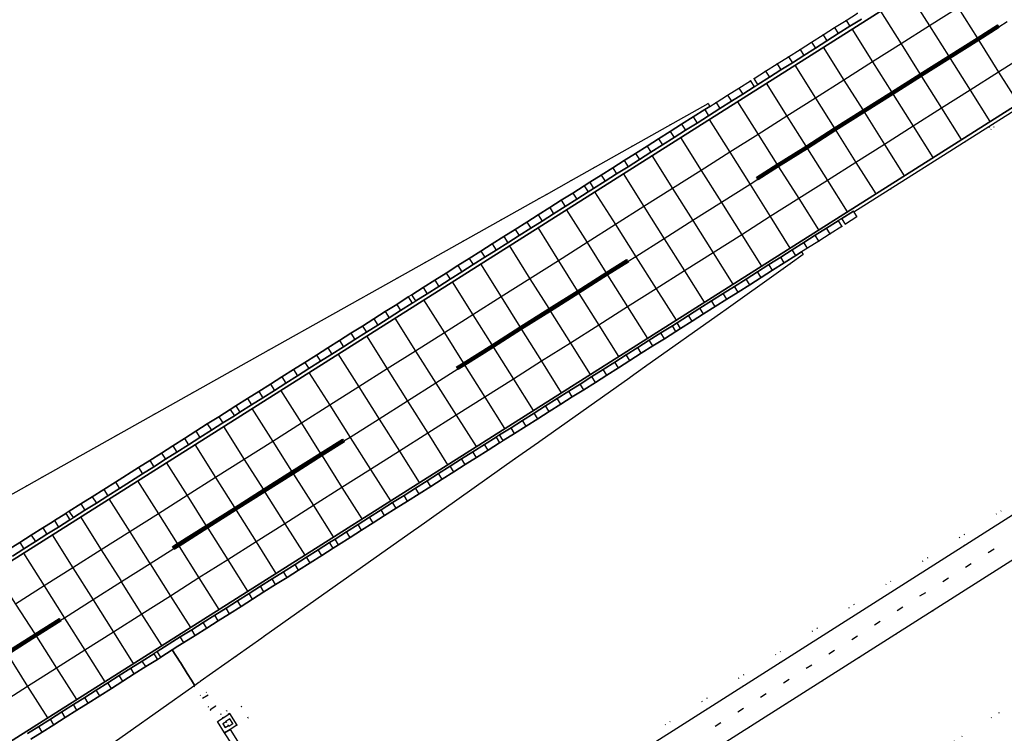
# Model space of a CAD drawing. Header units: metres. Extents: x 174791 to 179073, y 406431 to 409043.
# Tile 284 of 314: x 178246 to 178392, y 408057 to 408162. Entities that reach past the tile are written whole.
import ezdxf

# ---------------------------------------------------------------- set-up
doc = ezdxf.new("R2010")
doc.units = ezdxf.units.M
doc.linetypes.add('DOT', pattern=[6.35, 0, -6.35])
for name, color, linetype in [('terreindeelbegroeid', 254, 'DOT'), ('terreindeelonbegroeid', 254, 'DOT'), ('wegdeel_molgoot', 254, 'Continuous'), ('wegdeel_rijbaan', 254, 'Continuous'), ('wegdeel_start_landingsbaan', 254, 'Continuous'), ('wegdeel_voetpad', 254, 'Continuous'), ('weginrichtingselement_markering_vliegtuigverharding', 254, 'Continuous'), ('weginrichtingselement_voeg_vliegtuigverharding', 254, 'Continuous')]:
    doc.layers.add(name, color=color, linetype=linetype)

msp = doc.modelspace()

# ---------------------------------------------------------------- linework, layer by layer
at = {"layer": 'terreindeelbegroeid'}
for points in [[(178369.9, 408163.07, 0), (178368.192, 408161.991, 0), (178366.488, 408160.914, 0), (178364.793, 408159.844, 0), (178363.107, 408158.779, 0), (178361.396, 408157.698, 0), (178359.688, 408156.619, 0), (178357.985, 408155.543, 0), (178356.287, 408154.47, 0), (178354.581, 408153.393, 0), (178354.052, 408153.058, 0), (178352.354, 408151.986, 0), (178350.674, 408150.924, 0), (178348.961, 408149.842, 0), (178348.019, 408149.247, 0), (178347.791, 408149.678, 0), (178327.521, 408138.317, 0), (178323.85, 408136.257, 0), (178322.774, 408135.654, 0), (178301.783, 408123.876, 0), (178282.739, 408113.187, 0), (178249.259, 408094.429, 0), (178246.99, 408093.158, 0), (178232.092, 408084.811, 0)], [(178278.173, 408055.395, 0), (178277.075, 408057.089, 0), (178278.047, 408057.743, 0), (178279.748, 408058.827, 0), (178278.723, 408060.523, 0), (178276.991, 408059.477, 0), (178276.847, 408059.389, 0), (178276.538, 408059.917, 0), (178275.697, 408059.357, 0), (178274.954, 408060.534, 0), (178273.549, 408062.556, 0), (178272.517, 408064.088, 0), (178272.65, 408064.182, 0), (178281.759, 408070.632, 0), (178282, 408070.803, 0), (178297.468, 408081.756, 0), (178304.532, 408086.747, 0), (178304.617, 408086.807, 0), (178319.159, 408097.082, 0), (178322.668, 408099.567, 0), (178322.885, 408099.72, 0), (178336.194, 408109.143, 0), (178336.255, 408109.186, 0), (178338.378, 408110.689, 0), (178349.96, 408118.9, 0), (178350.097, 408118.997, 0), (178358.914, 408125.247, 0), (178359.952, 408125.983, 0), (178361.87, 408127.343, 0), (178361.623, 408127.743, 0), (178362.47, 408128.278, 0), (178364.172, 408129.354, 0), (178365.86, 408130.421, 0), (178367.571, 408131.502, 0), (178368.098, 408131.835, 0), (178369.812, 408132.919, 0), (178369.369, 408133.619, 0), (178389.345, 408146.249, 0), (178389.61, 408145.842, 0), (178390.105, 408146.165, 0), (178389.861, 408146.575, 0), (178415.405, 408162.725, 0)], [(178250.624, 408000, 0), (178255.16, 408003.628, 0), (178270.671, 408012.76, 0), (178500, 408158.686, 0)], [(178500, 408158.686, 0), (178270.671, 408012.76, 0), (178255.16, 408003.628, 0), (178250.624, 408000, 0)], [(178500, 408156.943, 0), (178312.575, 408037.864, 0), (178271.595, 408011.797, 0), (178257.69, 408002.814, 0)], [(178264.659, 408000, 0), (178315.698, 408033.184, 0), (178500, 408150.212, 0)], [(178407.17, 408069.945, 0), (178351.535, 408034.617, 0), (178350.392, 408033.892, 0), (178325.428, 408018.041, 0), (178317.633, 408012.972, 0), (178280.518, 407988.841, 0), (178275.467, 407985.557, 0), (178274.575, 407984.977, 0), (178272.775, 407983.771, 0), (178271.017, 407982.55, 0), (178270.621, 407982.265, 0), (178249.569, 407968.157, 0), (178246.736, 407952.407, 0), (178277.13, 407972.168, 0), (178277.134, 407972.161, 0), (178277.181, 407972.202, 0), (178277.945, 407972.752, 0), (178279.538, 407973.858, 0), (178281.186, 407974.962, 0), (178331.915, 408007.945, 0), (178356.825, 408023.762, 0), (178423.579, 408066.149, 0)], [(178423.579, 408066.149, 0), (178356.825, 408023.762, 0), (178331.915, 408007.945, 0), (178281.186, 407974.962, 0), (178279.538, 407973.858, 0), (178277.945, 407972.752, 0), (178277.181, 407972.202, 0), (178277.134, 407972.161, 0), (178277.13, 407972.168, 0), (178246.736, 407952.407, 0), (178249.569, 407968.157, 0), (178270.621, 407982.265, 0), (178271.017, 407982.55, 0), (178272.775, 407983.771, 0), (178274.575, 407984.977, 0), (178275.467, 407985.557, 0), (178280.518, 407988.841, 0), (178317.633, 408012.972, 0), (178325.428, 408018.041, 0), (178350.392, 408033.892, 0), (178351.535, 408034.617, 0), (178407.17, 408069.945, 0)], [(178257.041, 408053.157, 0), (178271.712, 408063.529, 0), (178272.625, 408062.204, 0), (178273.785, 408060.521, 0), (178274.112, 408060.002, 0), (178275.187, 408058.3, 0), (178276.242, 408056.594, 0), (178277.34, 408054.866, 0)]]:
    msp.add_polyline3d(points, dxfattribs=at)
at = {"layer": 'terreindeelonbegroeid'}
for points in [[(178355.153, 408152.505, 0), (178354.624, 408152.171, 0), (178354.052, 408153.058, 0), (178354.581, 408153.393, 0)], [(178368.098, 408131.835, 0), (178367.571, 408131.502, 0), (178367.037, 408132.348, 0), (178367.564, 408132.681, 0)], [(178304.53, 408120.489, 0), (178304.019, 408120.165, 0), (178303.43, 408121.079, 0), (178303.942, 408121.402, 0)], [(178317.467, 408099.829, 0), (178316.94, 408099.495, 0), (178316.409, 408100.336, 0), (178316.936, 408100.669, 0)], [(178253.874, 408088.452, 0), (178253.357, 408088.125, 0), (178252.752, 408089.065, 0), (178253.269, 408089.391, 0)], [(178266.803, 408067.801, 0), (178266.294, 408067.479, 0), (178265.766, 408068.315, 0), (178266.275, 408068.636, 0)], [(178276.847, 408059.389, 0), (178276.011, 408058.839, 0), (178275.697, 408059.357, 0), (178276.538, 408059.917, 0)], [(178279.748, 408058.827, 0), (178278.047, 408057.743, 0), (178276.991, 408059.477, 0), (178278.723, 408060.523, 0)], [(178276.81, 408057.712, 0), (178276.304, 408057.392, 0), (178275.968, 408057.924, 0), (178276.474, 408058.244, 0)], [(178277.449, 408057.984, 0), (178276.869, 408057.618, 0), (178276.81, 408057.712, 0), (178276.474, 408058.244, 0), (178276.438, 408058.301, 0), (178277.017, 408058.667, 0)]]:
    msp.add_polyline3d(points, close=True, dxfattribs=at)
at = {"layer": 'wegdeel_molgoot'}
for points in [[(178418.189, 408191.761, 0), (178203.337, 408055.934, 0)], [(178215.358, 408036.886, 0), (178414.865, 408163.071, 0)], [(178244.875, 408082.76, 0), (178246.56, 408083.826, 0), (178248.248, 408084.893, 0), (178249.958, 408085.975, 0), (178251.663, 408087.053, 0), (178253.357, 408088.125, 0), (178253.874, 408088.452, 0), (178255.588, 408089.536, 0), (178257.27, 408090.6, 0), (178258.991, 408091.688, 0), (178260.68, 408092.756, 0), (178264.109, 408094.925, 0), (178265.776, 408095.979, 0), (178267.495, 408097.066, 0), (178269.178, 408098.131, 0), (178270.888, 408099.212, 0), (178272.578, 408100.281, 0), (178274.287, 408101.362, 0), (178275.99, 408102.439, 0), (178277.687, 408103.512, 0), (178278.513, 408104.034, 0), (178280.229, 408105.12, 0), (178281.906, 408106.18, 0), (178283.61, 408107.258, 0), (178285.323, 408108.341, 0), (178287.01, 408109.408, 0), (178288.703, 408110.479, 0), (178290.413, 408111.56, 0), (178292.125, 408112.644, 0), (178293.821, 408113.716, 0), (178295.517, 408114.789, 0), (178297.218, 408115.864, 0), (178298.897, 408116.926, 0), (178300.613, 408118.011, 0), (178302.295, 408119.075, 0), (178304.019, 408120.165, 0), (178304.53, 408120.489, 0), (178306.234, 408121.566, 0), (178307.938, 408122.644, 0), (178309.625, 408123.711, 0), (178311.347, 408124.8, 0), (178313.042, 408125.872, 0), (178314.75, 408126.952, 0), (178316.425, 408128.011, 0), (178318.155, 408129.106, 0), (178319.836, 408130.169, 0), (178321.548, 408131.251, 0), (178323.226, 408132.313, 0), (178324.926, 408133.388, 0), (178326.641, 408134.473, 0), (178328.342, 408135.548, 0), (178330.035, 408136.619, 0), (178330.853, 408137.136, 0), (178332.562, 408138.218, 0), (178334.253, 408139.287, 0), (178335.936, 408140.351, 0), (178337.631, 408141.423, 0), (178339.336, 408142.502, 0), (178341.032, 408143.574, 0), (178342.75, 408144.661, 0), (178344.444, 408145.732, 0), (178346.145, 408146.808, 0), (178347.861, 408147.893, 0), (178349.535, 408148.952, 0), (178351.247, 408150.035, 0), (178352.927, 408151.097, 0), (178354.624, 408152.171, 0), (178355.153, 408152.505, 0), (178356.859, 408153.584, 0), (178358.555, 408154.657, 0), (178360.258, 408155.734, 0), (178361.966, 408156.814, 0), (178363.676, 408157.895, 0), (178365.361, 408158.961, 0), (178367.056, 408160.033, 0), (178368.76, 408161.11, 0), (178370.467, 408162.19, 0)], [(178415.405, 408162.725, 0), (178389.861, 408146.575, 0), (178389.345, 408146.249, 0), (178369.369, 408133.619, 0), (178369.278, 408133.764, 0), (178367.564, 408132.681, 0), (178367.037, 408132.348, 0), (178365.326, 408131.266, 0), (178363.638, 408130.198, 0), (178361.936, 408129.122, 0), (178360.222, 408128.038, 0), (178358.525, 408126.965, 0), (178356.793, 408125.871, 0), (178355.105, 408124.803, 0), (178353.404, 408123.728, 0), (178351.693, 408122.645, 0), (178350.006, 408121.579, 0), (178348.297, 408120.499, 0), (178346.575, 408119.409, 0), (178344.886, 408118.342, 0), (178343.189, 408117.269, 0), (178342.495, 408116.83, 0), (178340.789, 408115.751, 0), (178339.081, 408114.671, 0), (178337.372, 408113.59, 0), (178335.666, 408112.512, 0), (178333.976, 408111.444, 0), (178332.277, 408110.369, 0), (178330.574, 408109.292, 0), (178328.853, 408108.204, 0), (178327.155, 408107.13, 0), (178325.444, 408106.048, 0), (178323.742, 408104.972, 0), (178322.047, 408103.9, 0), (178320.324, 408102.811, 0), (178318.631, 408101.741, 0), (178316.936, 408100.669, 0), (178316.409, 408100.336, 0), (178314.697, 408099.253, 0), (178312.983, 408098.17, 0), (178311.322, 408097.119, 0), (178309.619, 408096.043, 0), (178307.898, 408094.954, 0), (178306.217, 408093.891, 0), (178304.502, 408092.807, 0), (178302.794, 408091.727, 0), (178301.105, 408090.659, 0), (178299.396, 408089.579, 0), (178297.695, 408088.503, 0), (178295.987, 408087.423, 0), (178294.298, 408086.355, 0), (178292.591, 408085.276, 0), (178291.782, 408084.765, 0), (178290.077, 408083.687, 0), (178288.359, 408082.6, 0), (178286.671, 408081.533, 0), (178284.956, 408080.448, 0), (178283.266, 408079.38, 0), (178281.544, 408078.291, 0), (178279.867, 408077.23, 0), (178278.144, 408076.141, 0), (178276.455, 408075.074, 0), (178274.776, 408074.012, 0), (178273.074, 408072.936, 0), (178271.376, 408071.862, 0), (178269.684, 408070.792, 0), (178266.275, 408068.636, 0), (178265.766, 408068.315, 0), (178264.058, 408067.234, 0), (178262.356, 408066.159, 0), (178260.635, 408065.07, 0), (178258.963, 408064.013, 0), (178257.254, 408062.932, 0), (178255.551, 408061.856, 0), (178253.862, 408060.788, 0), (178252.14, 408059.699, 0), (178250.464, 408058.639, 0), (178248.743, 408057.552, 0), (178247.066, 408056.491, 0)]]:
    msp.add_polyline3d(points, dxfattribs=at)
at = {"layer": 'wegdeel_rijbaan'}
for points in [[(178370.467, 408162.19, 0), (178368.76, 408161.11, 0), (178367.056, 408160.033, 0), (178365.361, 408158.961, 0), (178363.676, 408157.895, 0), (178361.966, 408156.814, 0), (178360.258, 408155.734, 0), (178358.555, 408154.657, 0), (178356.859, 408153.584, 0), (178355.153, 408152.505, 0), (178354.581, 408153.393, 0), (178356.287, 408154.47, 0), (178357.985, 408155.543, 0), (178359.688, 408156.619, 0), (178361.396, 408157.698, 0), (178363.107, 408158.779, 0), (178364.793, 408159.844, 0), (178366.488, 408160.914, 0), (178368.192, 408161.991, 0), (178369.9, 408163.07, 0)], [(178257.69, 408002.814, 0), (178271.595, 408011.797, 0), (178312.575, 408037.864, 0), (178500, 408156.943, 0)], [(178500, 408150.212, 0), (178315.698, 408033.184, 0), (178264.659, 408000, 0)], [(178244.267, 408083.704, 0), (178245.952, 408084.769, 0), (178247.64, 408085.836, 0), (178249.351, 408086.917, 0), (178250.742, 408087.795, 0), (178251.057, 408087.994, 0), (178252.752, 408089.065, 0), (178253.357, 408088.125, 0), (178251.663, 408087.053, 0), (178249.958, 408085.975, 0), (178248.248, 408084.893, 0), (178246.56, 408083.826, 0), (178244.875, 408082.76, 0)], [(178247.066, 408056.491, 0), (178248.743, 408057.552, 0), (178250.464, 408058.639, 0), (178252.14, 408059.699, 0), (178253.862, 408060.788, 0), (178255.551, 408061.856, 0), (178257.254, 408062.932, 0), (178258.963, 408064.013, 0), (178260.635, 408065.07, 0), (178262.356, 408066.159, 0), (178264.058, 408067.234, 0), (178265.766, 408068.315, 0), (178266.294, 408067.479, 0), (178264.586, 408066.399, 0), (178262.885, 408065.323, 0), (178261.163, 408064.235, 0), (178259.491, 408063.178, 0), (178257.781, 408062.097, 0), (178256.078, 408061.021, 0), (178254.389, 408059.953, 0), (178252.668, 408058.865, 0), (178250.991, 408057.805, 0), (178249.271, 408056.717, 0), (178247.593, 408055.657, 0)], [(178247.593, 408055.657, 0), (178249.271, 408056.717, 0), (178250.991, 408057.805, 0), (178252.668, 408058.865, 0), (178254.389, 408059.953, 0), (178256.078, 408061.021, 0), (178257.781, 408062.097, 0), (178259.491, 408063.178, 0), (178261.163, 408064.235, 0), (178262.885, 408065.323, 0), (178264.586, 408066.399, 0), (178266.294, 408067.479, 0), (178266.803, 408067.801, 0), (178268.509, 408068.879, 0), (178269.655, 408067.064, 0), (178269.699, 408066.995, 0), (178270.724, 408065.37, 0), (178271.34, 408064.394, 0), (178271.815, 408063.641, 0), (178271.833, 408063.613, 0), (178271.712, 408063.529, 0), (178257.041, 408053.157, 0)]]:
    msp.add_polyline3d(points, dxfattribs=at)
for points in [[(178354.624, 408152.171, 0), (178352.927, 408151.097, 0), (178351.247, 408150.035, 0), (178349.535, 408148.952, 0), (178347.861, 408147.893, 0), (178346.145, 408146.808, 0), (178344.444, 408145.732, 0), (178342.75, 408144.661, 0), (178341.032, 408143.574, 0), (178339.336, 408142.502, 0), (178337.631, 408141.423, 0), (178335.936, 408140.351, 0), (178334.253, 408139.287, 0), (178332.562, 408138.218, 0), (178330.853, 408137.136, 0), (178330.035, 408136.619, 0), (178328.342, 408135.548, 0), (178326.641, 408134.473, 0), (178324.926, 408133.388, 0), (178323.226, 408132.313, 0), (178321.548, 408131.251, 0), (178319.836, 408130.169, 0), (178318.155, 408129.106, 0), (178316.425, 408128.011, 0), (178314.75, 408126.952, 0), (178313.042, 408125.872, 0), (178311.347, 408124.8, 0), (178309.625, 408123.711, 0), (178307.938, 408122.644, 0), (178306.234, 408121.566, 0), (178304.53, 408120.489, 0), (178303.942, 408121.402, 0), (178305.646, 408122.479, 0), (178307.35, 408123.556, 0), (178309.039, 408124.622, 0), (178310.76, 408125.71, 0), (178312.456, 408126.781, 0), (178314.164, 408127.86, 0), (178315.84, 408128.919, 0), (178317.571, 408130.012, 0), (178319.253, 408131.075, 0), (178320.965, 408132.156, 0), (178322.644, 408133.217, 0), (178324.344, 408134.291, 0), (178326.06, 408135.375, 0), (178327.761, 408136.45, 0), (178329.455, 408137.52, 0), (178330.273, 408138.036, 0), (178331.983, 408139.117, 0), (178333.675, 408140.185, 0), (178335.358, 408141.249, 0), (178337.053, 408142.32, 0), (178338.759, 408143.397, 0), (178340.456, 408144.469, 0), (178342.174, 408145.555, 0), (178343.869, 408146.625, 0), (178345.57, 408147.7, 0), (178347.287, 408148.784, 0), (178348.019, 408149.247, 0), (178348.961, 408149.842, 0), (178350.674, 408150.924, 0), (178352.354, 408151.986, 0), (178354.052, 408153.058, 0)], [(178367.571, 408131.502, 0), (178365.86, 408130.421, 0), (178364.172, 408129.354, 0), (178362.47, 408128.278, 0), (178361.623, 408127.743, 0), (178360.756, 408127.194, 0), (178359.059, 408126.121, 0), (178357.327, 408125.026, 0), (178355.638, 408123.959, 0), (178353.938, 408122.884, 0), (178352.226, 408121.802, 0), (178350.539, 408120.735, 0), (178348.831, 408119.655, 0), (178347.108, 408118.566, 0), (178345.419, 408117.499, 0), (178343.722, 408116.426, 0), (178343.028, 408115.987, 0), (178341.322, 408114.909, 0), (178339.614, 408113.829, 0), (178337.904, 408112.748, 0), (178336.198, 408111.67, 0), (178334.509, 408110.602, 0), (178332.809, 408109.527, 0), (178331.106, 408108.45, 0), (178329.385, 408107.363, 0), (178327.687, 408106.289, 0), (178325.976, 408105.207, 0), (178324.274, 408104.131, 0), (178322.578, 408103.06, 0), (178320.856, 408101.971, 0), (178319.162, 408100.9, 0), (178317.467, 408099.829, 0), (178316.936, 408100.669, 0), (178318.631, 408101.741, 0), (178320.324, 408102.811, 0), (178322.047, 408103.9, 0), (178323.742, 408104.972, 0), (178325.444, 408106.048, 0), (178327.155, 408107.13, 0), (178328.853, 408108.204, 0), (178330.574, 408109.292, 0), (178332.277, 408110.369, 0), (178333.976, 408111.444, 0), (178335.666, 408112.512, 0), (178337.372, 408113.59, 0), (178339.081, 408114.671, 0), (178340.789, 408115.751, 0), (178342.495, 408116.83, 0), (178343.189, 408117.269, 0), (178344.886, 408118.342, 0), (178346.575, 408119.409, 0), (178348.297, 408120.499, 0), (178350.006, 408121.579, 0), (178351.693, 408122.645, 0), (178353.404, 408123.728, 0), (178355.105, 408124.803, 0), (178356.793, 408125.871, 0), (178358.525, 408126.965, 0), (178360.222, 408128.038, 0), (178361.936, 408129.122, 0), (178363.638, 408130.198, 0), (178365.326, 408131.266, 0), (178367.037, 408132.348, 0)], [(178369.369, 408133.619, 0), (178369.812, 408132.919, 0), (178368.098, 408131.835, 0), (178367.564, 408132.681, 0), (178369.278, 408133.764, 0)], [(178272.517, 408064.088, 0), (178272.447, 408064.04, 0), (178271.833, 408063.613, 0), (178271.815, 408063.641, 0), (178271.34, 408064.394, 0), (178270.724, 408065.37, 0), (178269.699, 408066.995, 0), (178269.655, 408067.064, 0), (178268.509, 408068.879, 0), (178269.348, 408069.41, 0), (178270.213, 408069.956, 0), (178271.905, 408071.026, 0), (178273.603, 408072.099, 0), (178275.305, 408073.175, 0), (178276.985, 408074.237, 0), (178278.673, 408075.304, 0), (178280.396, 408076.393, 0), (178282.073, 408077.454, 0), (178283.795, 408078.542, 0), (178285.485, 408079.611, 0), (178287.2, 408080.695, 0), (178288.889, 408081.762, 0), (178290.607, 408082.849, 0), (178292.312, 408083.926, 0), (178293.121, 408084.438, 0), (178294.828, 408085.517, 0), (178296.517, 408086.584, 0), (178298.225, 408087.664, 0), (178299.927, 408088.74, 0), (178301.636, 408089.82, 0), (178303.325, 408090.888, 0), (178305.033, 408091.968, 0), (178306.747, 408093.052, 0), (178308.429, 408094.115, 0), (178310.15, 408095.203, 0), (178311.853, 408096.279, 0), (178313.514, 408097.329, 0), (178315.228, 408098.413, 0), (178316.94, 408099.495, 0), (178317.467, 408099.829, 0), (178319.162, 408100.9, 0), (178320.856, 408101.971, 0), (178322.578, 408103.06, 0), (178324.274, 408104.131, 0), (178325.976, 408105.207, 0), (178327.687, 408106.289, 0), (178329.385, 408107.363, 0), (178331.106, 408108.45, 0), (178332.809, 408109.527, 0), (178334.509, 408110.602, 0), (178336.198, 408111.67, 0), (178337.904, 408112.748, 0), (178339.614, 408113.829, 0), (178341.322, 408114.909, 0), (178343.028, 408115.987, 0), (178343.722, 408116.426, 0), (178345.419, 408117.499, 0), (178347.108, 408118.566, 0), (178348.831, 408119.655, 0), (178350.539, 408120.735, 0), (178352.226, 408121.802, 0), (178353.938, 408122.884, 0), (178355.638, 408123.959, 0), (178357.327, 408125.026, 0), (178359.059, 408126.121, 0), (178360.756, 408127.194, 0), (178361.623, 408127.743, 0), (178361.87, 408127.343, 0), (178359.952, 408125.983, 0), (178358.914, 408125.247, 0), (178350.097, 408118.997, 0), (178349.96, 408118.9, 0), (178338.378, 408110.689, 0), (178336.255, 408109.186, 0), (178336.194, 408109.143, 0), (178322.885, 408099.72, 0), (178322.668, 408099.567, 0), (178319.159, 408097.082, 0), (178304.617, 408086.807, 0), (178304.532, 408086.747, 0), (178297.468, 408081.756, 0), (178282, 408070.803, 0), (178281.759, 408070.632, 0), (178272.65, 408064.182, 0)], [(178304.019, 408120.165, 0), (178302.295, 408119.075, 0), (178300.613, 408118.011, 0), (178298.897, 408116.926, 0), (178297.218, 408115.864, 0), (178295.517, 408114.789, 0), (178293.821, 408113.716, 0), (178292.125, 408112.644, 0), (178290.413, 408111.56, 0), (178288.703, 408110.479, 0), (178287.01, 408109.408, 0), (178285.323, 408108.341, 0), (178283.61, 408107.258, 0), (178281.906, 408106.18, 0), (178280.229, 408105.12, 0), (178278.513, 408104.034, 0), (178277.687, 408103.512, 0), (178275.99, 408102.439, 0), (178274.287, 408101.362, 0), (178272.578, 408100.281, 0), (178270.888, 408099.212, 0), (178269.178, 408098.131, 0), (178267.495, 408097.066, 0), (178265.776, 408095.979, 0), (178264.109, 408094.925, 0), (178260.68, 408092.756, 0), (178258.991, 408091.688, 0), (178257.27, 408090.6, 0), (178255.588, 408089.536, 0), (178253.874, 408088.452, 0), (178253.269, 408089.391, 0), (178254.984, 408090.475, 0), (178256.666, 408091.538, 0), (178258.387, 408092.625, 0), (178260.077, 408093.692, 0), (178263.507, 408095.859, 0), (178265.175, 408096.913, 0), (178266.895, 408097.999, 0), (178268.578, 408099.062, 0), (178270.288, 408100.143, 0), (178271.979, 408101.211, 0), (178273.689, 408102.291, 0), (178275.392, 408103.367, 0), (178277.089, 408104.439, 0), (178277.916, 408104.961, 0), (178279.633, 408106.046, 0), (178281.31, 408107.105, 0), (178283.014, 408108.182, 0), (178284.728, 408109.265, 0), (178286.416, 408110.331, 0), (178288.11, 408111.401, 0), (178289.82, 408112.481, 0), (178291.533, 408113.564, 0), (178293.229, 408114.635, 0), (178294.926, 408115.707, 0), (178296.627, 408116.782, 0), (178298.306, 408117.843, 0), (178300.023, 408118.927, 0), (178301.706, 408119.99, 0), (178303.43, 408121.079, 0)], [(178316.94, 408099.495, 0), (178315.228, 408098.413, 0), (178313.514, 408097.329, 0), (178311.853, 408096.279, 0), (178310.15, 408095.203, 0), (178308.429, 408094.115, 0), (178306.747, 408093.052, 0), (178305.033, 408091.968, 0), (178303.325, 408090.888, 0), (178301.636, 408089.82, 0), (178299.927, 408088.74, 0), (178298.225, 408087.664, 0), (178296.517, 408086.584, 0), (178294.828, 408085.517, 0), (178293.121, 408084.438, 0), (178292.312, 408083.926, 0), (178290.607, 408082.849, 0), (178288.889, 408081.762, 0), (178287.2, 408080.695, 0), (178285.485, 408079.611, 0), (178283.795, 408078.542, 0), (178282.073, 408077.454, 0), (178280.396, 408076.393, 0), (178278.673, 408075.304, 0), (178276.985, 408074.237, 0), (178275.305, 408073.175, 0), (178273.603, 408072.099, 0), (178271.905, 408071.026, 0), (178270.213, 408069.956, 0), (178269.348, 408069.41, 0), (178268.509, 408068.879, 0), (178266.803, 408067.801, 0), (178266.275, 408068.636, 0), (178269.684, 408070.792, 0), (178271.376, 408071.862, 0), (178273.074, 408072.936, 0), (178274.776, 408074.012, 0), (178276.455, 408075.074, 0), (178278.144, 408076.141, 0), (178279.867, 408077.23, 0), (178281.544, 408078.291, 0), (178283.266, 408079.38, 0), (178284.956, 408080.448, 0), (178286.671, 408081.533, 0), (178288.359, 408082.6, 0), (178290.077, 408083.687, 0), (178291.782, 408084.765, 0), (178292.591, 408085.276, 0), (178294.298, 408086.355, 0), (178295.987, 408087.423, 0), (178297.695, 408088.503, 0), (178299.396, 408089.579, 0), (178301.105, 408090.659, 0), (178302.794, 408091.727, 0), (178304.502, 408092.807, 0), (178306.217, 408093.891, 0), (178307.898, 408094.954, 0), (178309.619, 408096.043, 0), (178311.322, 408097.119, 0), (178312.983, 408098.17, 0), (178314.697, 408099.253, 0), (178316.409, 408100.336, 0)]]:
    msp.add_polyline3d(points, close=True, dxfattribs=at)
at = {"layer": 'wegdeel_start_landingsbaan'}
for points in [[(178153.746, 408024.571, 0), (178195.748, 408051.137, 0), (178203.337, 408055.934, 0), (178418.189, 408191.761, 0), (178455.345, 408215.275, 0), (178455.83, 408215.569, 0), (178457.125, 408213.513, 0), (178458.788, 408210.873, 0), (178460.423, 408208.277, 0), (178461.803, 408206.087, 0), (178463.362, 408203.612, 0), (178464.809, 408201.314, 0), (178466.251, 408199.025, 0), (178467.835, 408196.511, 0), (178414.865, 408163.071, 0), (178215.358, 408036.886, 0), (178207.736, 408032.066, 0), (178186.688, 408018.766, 0), (178157.004, 408000, 0)], [(178232.092, 408084.811, 0), (178246.99, 408093.158, 0), (178249.259, 408094.429, 0), (178282.739, 408113.187, 0), (178301.783, 408123.876, 0), (178322.774, 408135.654, 0), (178323.85, 408136.257, 0), (178327.521, 408138.317, 0), (178347.791, 408149.678, 0), (178348.019, 408149.247, 0), (178347.287, 408148.784, 0), (178345.57, 408147.7, 0), (178343.869, 408146.625, 0), (178342.174, 408145.555, 0), (178340.456, 408144.469, 0), (178338.759, 408143.397, 0), (178337.053, 408142.32, 0), (178335.358, 408141.249, 0), (178333.675, 408140.185, 0), (178331.983, 408139.117, 0), (178330.273, 408138.036, 0), (178329.455, 408137.52, 0), (178327.761, 408136.45, 0), (178326.06, 408135.375, 0), (178324.344, 408134.291, 0), (178322.644, 408133.217, 0), (178320.965, 408132.156, 0), (178319.253, 408131.075, 0), (178317.571, 408130.012, 0), (178315.84, 408128.919, 0), (178314.164, 408127.86, 0), (178312.456, 408126.781, 0), (178310.76, 408125.71, 0), (178309.039, 408124.622, 0), (178307.35, 408123.556, 0), (178305.646, 408122.479, 0), (178303.942, 408121.402, 0), (178303.43, 408121.079, 0), (178301.706, 408119.99, 0), (178300.023, 408118.927, 0), (178298.306, 408117.843, 0), (178296.627, 408116.782, 0), (178294.926, 408115.707, 0), (178293.229, 408114.635, 0), (178291.533, 408113.564, 0), (178289.82, 408112.481, 0), (178288.11, 408111.401, 0), (178286.416, 408110.331, 0), (178284.728, 408109.265, 0), (178283.014, 408108.182, 0), (178281.31, 408107.105, 0), (178279.633, 408106.046, 0), (178277.916, 408104.961, 0), (178277.089, 408104.439, 0), (178275.392, 408103.367, 0), (178273.689, 408102.291, 0), (178271.979, 408101.211, 0), (178270.288, 408100.143, 0), (178268.578, 408099.062, 0), (178266.895, 408097.999, 0), (178265.175, 408096.913, 0), (178263.507, 408095.859, 0), (178260.077, 408093.692, 0), (178258.387, 408092.625, 0), (178256.666, 408091.538, 0), (178254.984, 408090.475, 0), (178253.269, 408089.391, 0), (178252.752, 408089.065, 0), (178251.057, 408087.994, 0), (178250.742, 408087.795, 0), (178249.351, 408086.917, 0), (178247.64, 408085.836, 0), (178245.952, 408084.769, 0), (178244.267, 408083.704, 0)]]:
    msp.add_polyline3d(points, dxfattribs=at)
at = {"layer": 'wegdeel_voetpad'}
for points in [[(178278.047, 408057.743, 0), (178277.075, 408057.089, 0), (178276.242, 408056.594, 0), (178275.187, 408058.3, 0), (178276.011, 408058.839, 0), (178276.847, 408059.389, 0), (178276.991, 408059.477, 0)], [(178276.474, 408058.244, 0), (178275.968, 408057.924, 0), (178276.304, 408057.392, 0), (178276.81, 408057.712, 0), (178276.869, 408057.618, 0), (178277.449, 408057.984, 0), (178277.017, 408058.667, 0), (178276.438, 408058.301, 0)], [(178280.49, 408051.734, 0), (178280.839, 408051.227, 0), (178279.99, 408050.696, 0), (178278.913, 408052.391, 0), (178278.423, 408053.163, 0), (178277.34, 408054.866, 0), (178276.242, 408056.594, 0), (178277.075, 408057.089, 0), (178278.173, 408055.395, 0), (178279.254, 408053.691, 0), (178279.743, 408052.918, 0)]]:
    msp.add_polyline3d(points, close=True, dxfattribs=at)
at = {"layer": 'weginrichtingselement_markering_vliegtuigverharding'}
for p, q in [((178389.249, 408083.281), (178390.092, 408083.816)), ((178385.879, 408081.139), (178386.722, 408081.675)), ((178382.509, 408078.998), (178383.351, 408079.533)), ((178379.138, 408076.857), (178379.981, 408077.392)), ((178375.768, 408074.715), (178376.61, 408075.251)), ((178372.401, 408072.577), (178373.244, 408073.112)), ((178369.031, 408070.435), (178369.874, 408070.971)), ((178365.661, 408068.294), (178366.503, 408068.829)), ((178362.29, 408066.153), (178363.133, 408066.688)), ((178358.92, 408064.011), (178359.762, 408064.546)), ((178355.549, 408061.87), (178356.392, 408062.405)), ((178352.183, 408059.731), (178353.026, 408060.266)), ((178348.813, 408057.59), (178349.655, 408058.125))]:
    msp.add_line(p, q, dxfattribs=at)
for points in [[(178390.739, 408161.166, 0), (178387.694, 408159.244, 0), (178383.464, 408156.573, 0), (178379.237, 408153.905, 0), (178375.029, 408151.248, 0), (178370.785, 408148.569, 0), (178366.564, 408145.904, 0), (178362.338, 408143.236, 0), (178358.081, 408140.548, 0), (178355.043, 408138.63, 0), (178354.936, 408138.799, 0), (178357.974, 408140.717, 0), (178362.232, 408143.405, 0), (178366.458, 408146.073, 0), (178370.678, 408148.738, 0), (178374.923, 408151.417, 0), (178379.13, 408154.074, 0), (178383.357, 408156.742, 0), (178387.588, 408159.413, 0), (178390.632, 408161.335, 0), (178390.739, 408161.166, 0)], [(178390.839, 408160.933, 0), (178387.828, 408159.03, 0), (178383.599, 408156.357, 0), (178379.374, 408153.687, 0), (178375.168, 408151.029, 0), (178370.925, 408148.347, 0), (178366.705, 408145.68, 0), (178362.48, 408143.01, 0), (178358.225, 408140.321, 0), (178355.191, 408138.403, 0), (178355.154, 408138.462, 0), (178355.084, 408138.572, 0), (178358.118, 408140.49, 0), (178362.374, 408143.179, 0), (178366.599, 408145.849, 0), (178370.818, 408148.516, 0), (178375.061, 408151.198, 0), (178379.267, 408153.856, 0), (178383.493, 408156.527, 0), (178387.722, 408159.199, 0), (178390.732, 408161.102, 0), (178390.797, 408160.999, 0), (178390.839, 408160.933, 0)], [(178335.817, 408126.451, 0), (178332.767, 408124.524, 0), (178328.524, 408121.843, 0), (178324.321, 408119.187, 0), (178320.056, 408116.493, 0), (178315.872, 408113.849, 0), (178311.654, 408111.184, 0), (178310.671, 408110.563, 0), (178310.564, 408110.732, 0), (178311.547, 408111.353, 0), (178315.766, 408114.019, 0), (178319.95, 408116.662, 0), (178324.214, 408119.356, 0), (178328.418, 408122.012, 0), (178332.66, 408124.693, 0), (178335.71, 408126.62, 0), (178335.817, 408126.451, 0)], [(178336.006, 408126.229, 0), (178332.919, 408124.282, 0), (178328.673, 408121.605, 0), (178324.468, 408118.954, 0), (178320.2, 408116.263, 0), (178316.015, 408113.623, 0), (178311.794, 408110.962, 0), (178310.814, 408110.344, 0), (178310.777, 408110.403, 0), (178310.707, 408110.513, 0), (178311.687, 408111.131, 0), (178315.908, 408113.793, 0), (178320.094, 408116.432, 0), (178324.361, 408119.123, 0), (178328.567, 408121.775, 0), (178332.812, 408124.452, 0), (178335.899, 408126.398, 0), (178335.949, 408126.319, 0), (178336.006, 408126.229, 0)], [(178293.805, 408099.902, 0), (178290.498, 408097.813, 0), (178286.265, 408095.139, 0), (178282.044, 408092.473, 0), (178277.805, 408089.795, 0), (178273.581, 408087.127, 0), (178269.338, 408084.447, 0), (178268.633, 408084.001, 0), (178268.526, 408084.17, 0), (178269.231, 408084.616, 0), (178273.474, 408087.296, 0), (178277.698, 408089.964, 0), (178281.937, 408092.642, 0), (178286.159, 408095.308, 0), (178290.391, 408097.982, 0), (178293.698, 408100.071, 0), (178293.805, 408099.902, 0)], [(178293.964, 408099.65, 0), (178290.658, 408097.56, 0), (178286.426, 408094.885, 0), (178282.206, 408092.217, 0), (178277.967, 408089.537, 0), (178273.745, 408086.868, 0), (178269.503, 408084.186, 0), (178268.787, 408083.734, 0), (178268.733, 408083.819, 0), (178268.68, 408083.903, 0), (178269.396, 408084.355, 0), (178273.638, 408087.037, 0), (178277.86, 408089.707, 0), (178282.099, 408092.386, 0), (178286.319, 408095.054, 0), (178290.551, 408097.729, 0), (178293.857, 408099.819, 0), (178293.909, 408099.737, 0), (178293.964, 408099.65, 0)], [(178251.875, 408073.375, 0), (178248.258, 408071.087, 0), (178244.003, 408068.395, 0), (178239.795, 408065.733, 0), (178235.559, 408063.054, 0), (178231.335, 408060.381, 0), (178227.107, 408057.706, 0), (178226.736, 408057.472, 0), (178226.629, 408057.641, 0), (178227.001, 408057.876, 0), (178231.228, 408060.551, 0), (178235.453, 408063.223, 0), (178239.689, 408065.902, 0), (178243.897, 408068.565, 0), (178248.151, 408071.256, 0), (178251.768, 408073.544, 0), (178251.875, 408073.375, 0)], [(178252.016, 408073.134, 0), (178248.409, 408070.852, 0), (178244.152, 408068.159, 0), (178239.944, 408065.497, 0), (178235.708, 408062.817, 0), (178231.483, 408060.144, 0), (178227.255, 408057.469, 0), (178226.885, 408057.235, 0), (178226.829, 408057.323, 0), (178226.778, 408057.404, 0), (178227.149, 408057.639, 0), (178231.377, 408060.314, 0), (178235.602, 408062.986, 0), (178239.837, 408065.666, 0), (178244.045, 408068.328, 0), (178248.301, 408071.021, 0), (178251.909, 408073.303, 0), (178251.964, 408073.216, 0), (178252.016, 408073.134, 0)]]:
    msp.add_polyline3d(points, dxfattribs=at)
at = {"layer": 'weginrichtingselement_voeg_vliegtuigverharding'}
for p, q in [((178368.192, 408161.991), (178368.76, 408161.11)), ((178366.488, 408160.914), (178367.056, 408160.033)), ((178363.107, 408158.778), (178363.676, 408157.895)), ((178364.793, 408159.843), (178365.361, 408158.961)), ((178361.396, 408157.698), (178361.966, 408156.814)), ((178359.688, 408156.618), (178360.258, 408155.734)), ((178356.287, 408154.47), (178356.859, 408153.584)), ((178357.985, 408155.543), (178358.555, 408154.657)), ((178352.354, 408151.986), (178352.927, 408151.097)), ((178348.961, 408149.842), (178349.535, 408148.952)), ((178350.674, 408150.924), (178351.247, 408150.035)), ((178347.287, 408148.784), (178347.861, 408147.893)), ((178345.57, 408147.7), (178346.145, 408146.808)), ((178342.174, 408145.555), (178342.75, 408144.661)), ((178343.869, 408146.625), (178344.444, 408145.732)), ((178340.456, 408144.469), (178341.032, 408143.574)), ((178338.759, 408143.397), (178339.336, 408142.502)), ((178335.358, 408141.249), (178335.936, 408140.351)), ((178337.053, 408142.32), (178337.631, 408141.423)), ((178333.675, 408140.185), (178334.253, 408139.287)), ((178331.983, 408139.117), (178332.562, 408138.218)), ((178329.455, 408137.52), (178330.035, 408136.619)), ((178330.273, 408138.036), (178330.853, 408137.136)), ((178326.06, 408135.375), (178326.641, 408134.473)), ((178327.761, 408136.45), (178328.342, 408135.548)), ((178324.344, 408134.291), (178324.926, 408133.388)), ((178322.644, 408133.217), (178323.226, 408132.313)), ((178319.253, 408131.075), (178319.836, 408130.169)), ((178320.965, 408132.156), (178321.548, 408131.252)), ((178365.86, 408130.421), (178365.326, 408131.266)), ((178317.571, 408130.012), (178318.155, 408129.106)), ((178364.172, 408129.354), (178363.638, 408130.198)), ((178315.84, 408128.919), (178316.424, 408128.011)), ((178360.756, 408127.194), (178360.222, 408128.038)), ((178362.47, 408128.278), (178361.936, 408129.122)), ((178312.456, 408126.781), (178313.042, 408125.872)), ((178314.164, 408127.86), (178314.749, 408126.952)), ((178359.059, 408126.121), (178358.525, 408126.965)), ((178310.76, 408125.71), (178311.347, 408124.8)), ((178357.327, 408125.026), (178356.793, 408125.871)), ((178309.039, 408124.622), (178309.625, 408123.711)), ((178353.938, 408122.884), (178353.404, 408123.728)), ((178355.638, 408123.959), (178355.105, 408124.803)), ((178305.646, 408122.479), (178306.234, 408121.566)), ((178307.35, 408123.556), (178307.938, 408122.644)), ((178352.226, 408121.802), (178351.693, 408122.645)), ((178350.539, 408120.735), (178350.005, 408121.579)), ((178301.705, 408119.99), (178302.295, 408119.075)), ((178347.108, 408118.566), (178346.575, 408119.409)), ((178348.83, 408119.655), (178348.297, 408120.499)), ((178298.306, 408117.843), (178298.897, 408116.926)), ((178300.023, 408118.927), (178300.613, 408118.011)), ((178345.419, 408117.499), (178344.886, 408118.342)), ((178296.627, 408116.782), (178297.218, 408115.864)), ((178343.028, 408115.987), (178342.495, 408116.83)), ((178343.722, 408116.426), (178343.189, 408117.269)), ((178294.926, 408115.707), (178295.517, 408114.789)), ((178341.322, 408114.909), (178340.789, 408115.751)), ((178291.533, 408113.563), (178292.125, 408112.644)), ((178293.229, 408114.635), (178293.821, 408113.716)), ((178337.904, 408112.748), (178337.372, 408113.59)), ((178339.614, 408113.829), (178339.081, 408114.671)), ((178289.82, 408112.481), (178290.413, 408111.56)), ((178336.198, 408111.67), (178335.666, 408112.512)), ((178288.109, 408111.401), (178288.703, 408110.479)), ((178334.509, 408110.602), (178333.976, 408111.444)), ((178284.728, 408109.265), (178285.323, 408108.341)), ((178286.416, 408110.331), (178287.01, 408109.408)), ((178331.106, 408108.45), (178330.574, 408109.292)), ((178332.809, 408109.527), (178332.277, 408110.369)), ((178283.014, 408108.182), (178283.61, 408107.258)), ((178329.385, 408107.363), (178328.853, 408108.204)), ((178281.31, 408107.105), (178281.906, 408106.18)), ((178327.687, 408106.289), (178327.155, 408107.13)), ((178277.916, 408104.961), (178278.513, 408104.034)), ((178279.633, 408106.046), (178280.229, 408105.12)), ((178324.274, 408104.131), (178323.742, 408104.972)), ((178325.976, 408105.207), (178325.444, 408106.048)), ((178275.392, 408103.367), (178275.99, 408102.439)), ((178277.089, 408104.439), (178277.687, 408103.512)), ((178322.578, 408103.06), (178322.047, 408103.9)), ((178273.689, 408102.291), (178274.287, 408101.362)), ((178320.856, 408101.971), (178320.324, 408102.811)), ((178271.979, 408101.211), (178272.578, 408100.281)), ((178319.162, 408100.9), (178318.631, 408101.741)), ((178268.578, 408099.062), (178269.178, 408098.131)), ((178270.288, 408100.143), (178270.888, 408099.212)), ((178315.228, 408098.413), (178314.697, 408099.253)), ((178266.894, 408097.999), (178267.495, 408097.066)), ((178313.514, 408097.329), (178312.983, 408098.17)), ((178265.175, 408096.913), (178265.776, 408095.979)), ((178310.15, 408095.203), (178309.619, 408096.043)), ((178311.853, 408096.279), (178311.322, 408097.119)), ((178263.507, 408095.859), (178264.109, 408094.925)), ((178308.429, 408094.115), (178307.898, 408094.954)), ((178260.077, 408093.692), (178260.68, 408092.756)), ((178263.362, 408093.911), (178263.377, 408093.887)), ((178263.377, 408093.887), (178266.45, 408089.021)), ((178306.747, 408093.052), (178306.217, 408093.891)), ((178258.387, 408092.624), (178258.991, 408091.688)), ((178303.325, 408090.888), (178302.794, 408091.727)), ((178305.033, 408091.968), (178304.502, 408092.807)), ((178254.984, 408090.475), (178255.588, 408089.536)), ((178256.666, 408091.537), (178257.27, 408090.6)), ((178259.115, 408091.216), (178259.125, 408091.2)), ((178259.125, 408091.2), (178262.209, 408086.34)), ((178301.636, 408089.82), (178301.105, 408090.659)), ((178299.927, 408088.74), (178299.396, 408089.579)), ((178251.057, 408087.994), (178251.663, 408087.053)), ((178296.517, 408086.584), (178295.986, 408087.423)), ((178298.225, 408087.664), (178297.695, 408088.503)), ((178247.64, 408085.836), (178248.247, 408084.893)), ((178249.351, 408086.917), (178249.958, 408085.975)), ((178262.209, 408086.34), (178265.092, 408081.796)), ((178294.828, 408085.517), (178294.298, 408086.355)), ((178245.952, 408084.769), (178246.56, 408083.826)), ((178292.312, 408083.926), (178291.782, 408084.765)), ((178293.121, 408084.438), (178292.591, 408085.276)), ((178290.607, 408082.849), (178290.077, 408083.687)), ((178265.092, 408081.796), (178265.219, 408081.596)), ((178265.219, 408081.596), (178268.233, 408076.846)), ((178287.2, 408080.695), (178286.671, 408081.532)), ((178288.889, 408081.762), (178288.359, 408082.6)), ((178285.485, 408079.61), (178284.955, 408080.448)), ((178272.453, 408079.514), (178275.385, 408074.871)), ((178283.795, 408078.542), (178283.266, 408079.38)), ((178280.396, 408076.393), (178279.867, 408077.23)), ((178282.073, 408077.454), (178281.543, 408078.291)), ((178268.233, 408076.846), (178271.184, 408072.195)), ((178278.673, 408075.304), (178278.144, 408076.141)), ((178276.984, 408074.237), (178276.455, 408075.073)), ((178273.603, 408072.099), (178273.074, 408072.936)), ((178275.305, 408073.175), (178274.776, 408074.012)), ((178271.905, 408071.026), (178271.376, 408071.862)), ((178270.213, 408069.956), (178269.684, 408070.792)), ((178264.586, 408066.399), (178264.058, 408067.234)), ((178262.885, 408065.323), (178262.356, 408066.159)), ((178259.491, 408063.178), (178258.963, 408064.013)), ((178261.163, 408064.235), (178260.635, 408065.07)), ((178257.781, 408062.097), (178257.253, 408062.932)), ((178256.078, 408061.021), (178255.551, 408061.856)), ((178273.809, 408062.181), (178272.995, 408061.667)), ((178252.668, 408058.865), (178252.14, 408059.699)), ((178254.389, 408059.953), (178253.862, 408060.788)), ((178274.954, 408060.534), (178274.112, 408060.002)), ((178250.991, 408057.805), (178250.464, 408058.639)), ((178275.187, 408058.3), (178276.011, 408058.839)), ((178249.271, 408056.717), (178248.743, 408057.552)), ((178277.075, 408057.089), (178276.242, 408056.594))]:
    msp.add_line(p, q, dxfattribs=at)
for points in [[(178381.743, 408168.715, 0), (178384.799, 408163.852, 0), (178387.588, 408159.413, 0), (178387.694, 408159.244, 0), (178387.722, 408159.199, 0), (178387.787, 408159.096, 0), (178387.828, 408159.03, 0), (178390.78, 408154.332, 0), (178393.702, 408149.682, 0)], [(178377.512, 408166.038, 0), (178380.568, 408161.177, 0), (178383.357, 408156.742, 0), (178383.464, 408156.573, 0), (178383.493, 408156.527, 0), (178383.559, 408156.422, 0), (178383.599, 408156.357, 0), (178386.554, 408151.659, 0), (178389.467, 408147.026, 0)], [(178384.799, 408163.852, 0), (178380.568, 408161.177, 0), (178376.339, 408158.503, 0), (178372.132, 408155.843, 0), (178367.89, 408153.161, 0), (178363.672, 408150.494, 0), (178359.453, 408147.826, 0), (178355.181, 408145.125, 0), (178350.997, 408142.479, 0), (178346.768, 408139.805, 0), (178342.53, 408137.126, 0), (178338.294, 408134.448, 0), (178334.079, 408131.782, 0), (178329.87, 408129.121, 0), (178325.637, 408126.445, 0), (178321.425, 408123.781, 0), (178317.175, 408121.094, 0), (178312.976, 408118.439, 0), (178308.764, 408115.776, 0), (178304.496, 408113.077, 0), (178300.312, 408110.432, 0), (178296.095, 408107.765, 0), (178291.81, 408105.056, 0), (178287.599, 408102.393, 0), (178283.37, 408099.719, 0), (178279.147, 408097.049, 0), (178274.922, 408094.378, 0), (178270.688, 408091.701, 0), (178266.45, 408089.021, 0), (178262.209, 408086.34, 0), (178258.004, 408083.681, 0), (178253.812, 408081.03, 0), (178249.56, 408078.342, 0), (178245.328, 408075.666, 0)], [(178373.277, 408163.361, 0), (178376.339, 408158.503, 0), (178379.13, 408154.074, 0), (178379.237, 408153.905, 0), (178379.267, 408153.856, 0), (178379.334, 408153.751, 0), (178379.374, 408153.687, 0), (178382.334, 408148.991, 0), (178385.254, 408144.358, 0)], [(178392.047, 408161.789, 0), (178390.797, 408160.999, 0), (178387.787, 408159.096, 0), (178383.559, 408156.422, 0), (178379.334, 408153.751, 0), (178375.128, 408151.091, 0), (178370.886, 408148.409, 0), (178366.667, 408145.741, 0), (178362.442, 408143.07, 0), (178358.188, 408140.38, 0), (178355.154, 408138.462, 0), (178353.986, 408137.723, 0), (178349.762, 408135.053, 0), (178345.522, 408132.372, 0), (178341.291, 408129.697, 0), (178337.085, 408127.037, 0), (178335.949, 408126.319, 0), (178332.865, 408124.369, 0), (178328.622, 408121.686, 0), (178324.42, 408119.029, 0), (178320.156, 408116.333, 0), (178315.974, 408113.688, 0), (178311.756, 408111.022, 0), (178310.777, 408110.403, 0), (178307.503, 408108.333, 0), (178303.307, 408105.679, 0), (178299.097, 408103.017, 0), (178294.817, 408100.311, 0), (178293.909, 408099.737, 0), (178290.603, 408097.647, 0), (178286.372, 408094.971, 0), (178282.151, 408092.303, 0), (178277.913, 408089.623, 0), (178273.691, 408086.953, 0), (178269.449, 408084.271, 0), (178268.733, 408083.819, 0), (178265.219, 408081.596, 0), (178261, 408078.929, 0), (178260.873, 408079.13, 0)], [(178369.054, 408160.724, 0), (178372.132, 408155.843, 0), (178374.923, 408151.417, 0), (178375.029, 408151.248, 0), (178375.061, 408151.198, 0), (178375.128, 408151.091, 0), (178375.168, 408151.029, 0), (178378.129, 408146.333, 0), (178381.051, 408141.699, 0)], [(178364.817, 408158.034, 0), (178367.89, 408153.161, 0), (178370.678, 408148.738, 0), (178370.785, 408148.569, 0), (178370.818, 408148.516, 0), (178370.886, 408148.409, 0), (178370.925, 408148.347, 0), (178373.886, 408143.65, 0), (178376.81, 408139.013, 0)], [(178395.047, 408157.03, 0), (178390.78, 408154.332, 0), (178386.554, 408151.659, 0), (178382.334, 408148.991, 0), (178378.129, 408146.333, 0), (178373.886, 408143.65, 0), (178369.666, 408140.981, 0), (178365.436, 408138.307, 0), (178361.199, 408135.628, 0), (178356.98, 408132.96, 0), (178352.761, 408130.293, 0), (178348.519, 408127.61, 0), (178344.293, 408124.939, 0), (178340.097, 408122.285, 0), (178335.864, 408119.609, 0), (178331.612, 408116.92, 0), (178327.42, 408114.27, 0), (178323.142, 408111.564, 0), (178318.976, 408108.93, 0), (178314.753, 408106.26, 0), (178310.515, 408103.581, 0), (178306.306, 408100.919, 0), (178302.103, 408098.262, 0), (178297.829, 408095.559, 0), (178293.611, 408092.893, 0), (178289.378, 408090.216, 0), (178285.161, 408087.549, 0), (178280.909, 408084.861, 0), (178276.699, 408082.199, 0), (178272.453, 408079.514, 0), (178268.233, 408076.846, 0), (178264.001, 408074.17, 0), (178259.806, 408071.517, 0), (178255.564, 408068.835, 0), (178251.389, 408066.196, 0), (178247.091, 408063.478, 0), (178242.888, 408060.82, 0)], [(178360.603, 408155.366, 0), (178363.672, 408150.494, 0), (178366.458, 408146.073, 0), (178366.564, 408145.904, 0), (178366.599, 408145.849, 0), (178366.667, 408145.741, 0), (178366.705, 408145.68, 0), (178369.666, 408140.981, 0), (178372.593, 408136.335, 0)], [(178356.385, 408152.708, 0), (178359.453, 408147.826, 0), (178362.232, 408143.405, 0), (178362.338, 408143.236, 0), (178362.374, 408143.179, 0), (178362.442, 408143.07, 0), (178362.48, 408143.01, 0), (178365.436, 408138.307, 0), (178368.358, 408133.658, 0)], [(178352.113, 408149.966, 0), (178355.181, 408145.125, 0), (178357.974, 408140.717, 0), (178358.081, 408140.548, 0), (178358.118, 408140.49, 0), (178358.188, 408140.38, 0), (178358.225, 408140.321, 0), (178361.199, 408135.628, 0), (178364.129, 408131.004, 0)], [(178347.939, 408147.344, 0), (178350.997, 408142.479, 0), (178353.986, 408137.723, 0), (178356.98, 408132.96, 0), (178359.903, 408128.309, 0)], [(178343.698, 408144.677, 0), (178346.768, 408139.805, 0), (178349.762, 408135.053, 0), (178352.761, 408130.293, 0), (178355.691, 408125.643, 0)], [(178339.459, 408142.004, 0), (178342.53, 408137.126, 0), (178345.522, 408132.372, 0), (178348.519, 408127.61, 0), (178351.444, 408122.964, 0)], [(178335.216, 408139.326, 0), (178338.294, 408134.448, 0), (178341.291, 408129.697, 0), (178344.293, 408124.939, 0), (178347.223, 408120.295, 0)], [(178330.991, 408136.655, 0), (178334.079, 408131.782, 0), (178337.085, 408127.037, 0), (178340.097, 408122.285, 0), (178343.038, 408117.644, 0)], [(178326.796, 408133.999, 0), (178329.87, 408129.121, 0), (178332.66, 408124.693, 0), (178332.767, 408124.524, 0), (178332.812, 408124.452, 0), (178332.865, 408124.369, 0), (178332.919, 408124.282, 0), (178335.864, 408119.609, 0), (178338.796, 408114.956, 0)], [(178322.571, 408131.333, 0), (178325.637, 408126.445, 0), (178328.418, 408122.012, 0), (178328.524, 408121.843, 0), (178328.567, 408121.775, 0), (178328.622, 408121.686, 0), (178328.673, 408121.605, 0), (178331.612, 408116.92, 0), (178334.53, 408112.268, 0)], [(178318.337, 408128.681, 0), (178321.425, 408123.781, 0), (178324.214, 408119.356, 0), (178324.321, 408119.187, 0), (178324.361, 408119.123, 0), (178324.42, 408119.029, 0), (178324.468, 408118.954, 0), (178327.42, 408114.27, 0), (178330.34, 408109.636, 0)], [(178314.118, 408125.978, 0), (178317.175, 408121.094, 0), (178319.95, 408116.662, 0), (178320.056, 408116.493, 0), (178320.094, 408116.432, 0), (178320.156, 408116.333, 0), (178320.2, 408116.263, 0), (178323.142, 408111.564, 0), (178326.058, 408106.906, 0)], [(178309.899, 408123.317, 0), (178312.976, 408118.439, 0), (178315.766, 408114.019, 0), (178315.872, 408113.849, 0), (178315.908, 408113.793, 0), (178315.974, 408113.688, 0), (178316.015, 408113.623, 0), (178318.976, 408108.93, 0), (178321.901, 408104.294, 0)], [(178305.695, 408120.653, 0), (178308.764, 408115.776, 0), (178311.547, 408111.353, 0), (178311.654, 408111.184, 0), (178311.687, 408111.131, 0), (178311.756, 408111.022, 0), (178311.794, 408110.962, 0), (178314.753, 408106.26, 0), (178317.676, 408101.615, 0)], [(178301.417, 408117.936, 0), (178304.496, 408113.077, 0), (178307.503, 408108.333, 0), (178310.515, 408103.581, 0), (178313.451, 408098.948, 0)], [(178297.233, 408115.319, 0), (178300.312, 408110.432, 0), (178303.307, 408105.679, 0), (178306.306, 408100.919, 0), (178309.233, 408096.274, 0)], [(178292.999, 408112.662, 0), (178296.095, 408107.765, 0), (178299.097, 408103.017, 0), (178302.103, 408098.262, 0), (178305.029, 408093.634, 0)], [(178288.721, 408109.928, 0), (178291.81, 408105.056, 0), (178294.817, 408100.311, 0), (178297.829, 408095.559, 0), (178300.77, 408090.92, 0)], [(178284.509, 408107.275, 0), (178287.599, 408102.393, 0), (178290.391, 408097.982, 0), (178290.498, 408097.813, 0), (178290.551, 408097.729, 0), (178290.603, 408097.647, 0), (178290.658, 408097.56, 0), (178293.611, 408092.893, 0), (178296.549, 408088.251, 0)], [(178280.294, 408104.584, 0), (178283.37, 408099.719, 0), (178286.159, 408095.308, 0), (178286.265, 408095.139, 0), (178286.319, 408095.054, 0), (178286.372, 408094.971, 0), (178286.426, 408094.885, 0), (178289.378, 408090.216, 0), (178292.311, 408085.577, 0)], [(178276.06, 408101.925, 0), (178279.147, 408097.049, 0), (178281.937, 408092.642, 0), (178282.044, 408092.473, 0), (178282.099, 408092.386, 0), (178282.151, 408092.303, 0), (178282.206, 408092.217, 0), (178285.161, 408087.549, 0), (178288.102, 408082.903, 0)], [(178271.858, 408099.249, 0), (178274.922, 408094.378, 0), (178277.698, 408089.964, 0), (178277.805, 408089.795, 0), (178277.86, 408089.707, 0), (178277.913, 408089.623, 0), (178277.967, 408089.537, 0), (178280.909, 408084.861, 0), (178283.839, 408080.202, 0)], [(178267.603, 408096.577, 0), (178270.688, 408091.701, 0), (178273.474, 408087.296, 0), (178273.581, 408087.127, 0), (178273.638, 408087.037, 0), (178273.691, 408086.953, 0), (178273.745, 408086.868, 0), (178276.699, 408082.199, 0), (178279.635, 408077.557, 0)], [(178266.45, 408089.021, 0), (178269.231, 408084.616, 0), (178269.324, 408084.469, 0)], [(178254.921, 408088.57, 0), (178258.004, 408083.681, 0), (178260.873, 408079.13, 0)], [(178250.733, 408085.917, 0), (178253.812, 408081.03, 0), (178256.807, 408076.278, 0), (178259.806, 408071.517, 0), (178262.738, 408066.864, 0)], [(178269.324, 408084.469, 0), (178269.338, 408084.447, 0), (178269.396, 408084.355, 0), (178269.449, 408084.271, 0)], [(178269.449, 408084.271, 0), (178269.503, 408084.186, 0), (178272.453, 408079.514, 0)], [(178246.491, 408083.201, 0), (178249.56, 408078.342, 0), (178252.56, 408073.592, 0), (178255.564, 408068.835, 0), (178258.506, 408064.177, 0)], [(178242.217, 408080.527, 0), (178245.328, 408075.666, 0), (178248.151, 408071.256, 0), (178248.258, 408071.087, 0), (178248.301, 408071.021, 0), (178248.356, 408070.934, 0), (178248.409, 408070.852, 0), (178251.389, 408066.196, 0), (178254.352, 408061.566, 0)], [(178266.939, 408069.509, 0), (178264.001, 408074.17, 0), (178261, 408078.929, 0), (178256.807, 408076.278, 0), (178252.56, 408073.592, 0), (178251.964, 408073.216, 0), (178248.356, 408070.934, 0), (178244.099, 408068.243, 0), (178239.891, 408065.582, 0), (178235.654, 408062.903, 0), (178231.429, 408060.231, 0), (178227.2, 408057.557, 0), (178226.829, 408057.323, 0), (178222.971, 408054.884, 0), (178218.755, 408052.218, 0), (178214.506, 408049.531, 0), (178210.29, 408046.865, 0), (178209.948, 408046.649, 0), (178206.108, 408044.221, 0), (178201.824, 408041.512, 0), (178197.59, 408038.835, 0), (178193.409, 408036.192, 0), (178189.64, 408033.808, 0), (178185.279, 408031.051, 0)], [(178238.05, 408077.876, 0), (178241.112, 408073, 0), (178243.897, 408068.565, 0), (178244.003, 408068.395, 0), (178244.045, 408068.328, 0), (178244.099, 408068.243, 0), (178244.152, 408068.159, 0), (178247.091, 408063.478, 0), (178250.017, 408058.817, 0)]]:
    msp.add_polyline3d(points, dxfattribs=at)

doc.saveas('drawing.dxf')
